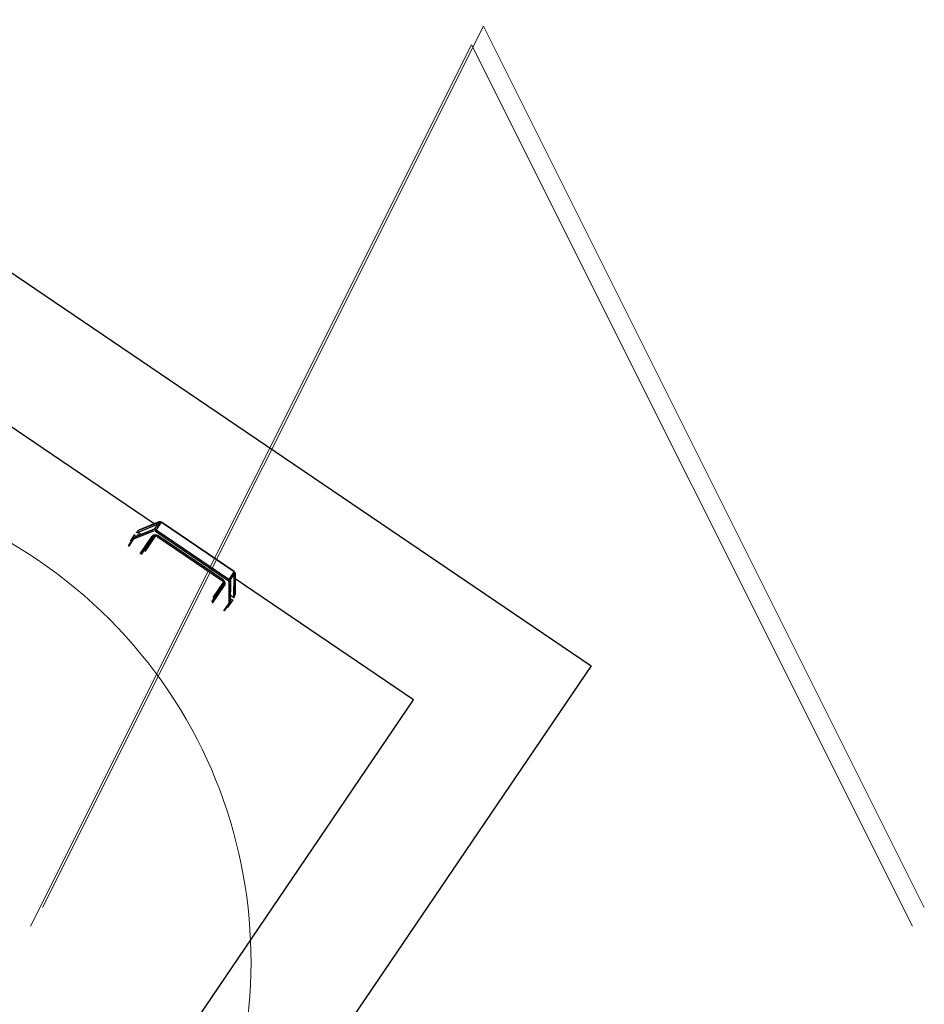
# Model space of a CAD drawing. Header units: metres. Extents: x 7482748 to 7484637, y 5684406 to 5687014.
# Tile 289 of 295: x 7484507.47 to 7484508.5, y 5686561.45 to 5686562.57. Entities that reach past the tile are written whole.
import ezdxf

# ---------------------------------------------------------------- set-up
doc = ezdxf.new("R2010")
doc.units = ezdxf.units.M
doc.header["$MEASUREMENT"] = 0
doc.layers.add('POMIAR', color=7, linetype='Continuous', lineweight=0)
doc.layers.add('projektowane obiekty', color=5, linetype='Continuous', lineweight=35)

# ---------------------------------------------------------------- blocks, each defined once
blk = doc.blocks.new('OTZZ')
at = {"color": 0}
for p, q in [((0, 4), (0.5, 5)), ((0.5, 5), (1, 4)), ((4, 0), (4.5, 1)), ((4.5, 1), (5, 0))]:
    blk.add_line(p, q, dxfattribs=at)
blk = doc.blocks.new('PTTL03')
at = {"color": 0}
blk.add_arc((0, -0.1), 0.55, 322.477, 217.927, dxfattribs=at)
blk = doc.blocks.new('zw$D414')
at = {"layer": 'projektowane obiekty', "lineweight": 30}
for p, q in [((7.9944, 3.46), (9.3, 3.46)), ((9.3, 3.46), (9.3, 0.02)), ((8.8026, 3.3188), (8.7888, 3.298)), ((8.8027, 3.3198), (8.7891, 3.2995)), ((8.7891, 3.2994), (8.8026, 3.3197)), ((8.8026, 3.3197), (8.8026, 3.3188)), ((8.8035, 3.3107), (8.8035, 3.3196)), ((8.9048, 3.3211), (8.8052, 3.3211)), ((8.8052, 3.321), (8.8052, 3.3211)), ((8.8052, 3.3103), (8.8052, 3.321)), ((8.8052, 3.321), (8.9048, 3.321)), ((8.9048, 3.321), (8.9048, 3.3211)), ((8.9048, 3.321), (8.9048, 3.3103)), ((8.9065, 3.3196), (8.9065, 3.3107)), ((8.9209, 3.2995), (8.9073, 3.3198)), ((8.9074, 3.3188), (8.9074, 3.3197)), ((8.9074, 3.3197), (8.9209, 3.2994)), ((8.9212, 3.298), (8.9074, 3.3188)), ((8.7995, 3.315), (8.4255, 3.315)), ((8.8027, 3.31), (8.7887, 3.289)), ((8.7888, 3.289), (8.8026, 3.3099)), ((8.8026, 3.309), (8.7891, 3.2887)), ((8.7892, 3.2964), (8.8035, 3.3179)), ((8.7901, 3.288), (8.8035, 3.3081)), ((8.8026, 3.3099), (8.8026, 3.309)), ((8.9048, 3.3103), (8.8052, 3.3103)), ((8.8052, 3.3103), (8.8052, 3.3089)), ((8.8052, 3.3089), (8.9048, 3.3089)), ((8.9048, 3.3103), (8.9048, 3.3089)), ((8.9065, 3.3179), (8.9208, 3.2964)), ((8.9065, 3.3081), (8.9199, 3.288)), ((8.9213, 3.289), (8.9073, 3.31)), ((8.9074, 3.309), (8.9074, 3.3099)), ((8.9074, 3.3099), (8.9212, 3.289)), ((8.9209, 3.2887), (8.9074, 3.309)), ((9.155, 3.315), (8.9105, 3.315)), ((9.155, 0.165), (9.155, 3.315)), ((8.7936, 3.2964), (8.7892, 3.2964)), ((8.8052, 3.3018), (8.8052, 3.2776)), ((8.8072, 3.2783), (8.8072, 3.3025)), ((8.8085, 3.2834), (8.8085, 3.3047)), ((8.8997, 3.3063), (8.8103, 3.3063)), ((8.8103, 3.3051), (8.8997, 3.3051)), ((8.9015, 3.3047), (8.9015, 3.2834)), ((8.9028, 3.3025), (8.9028, 3.2783)), ((8.9048, 3.2776), (8.9048, 3.3018)), ((8.9208, 3.2964), (8.9164, 3.2964)), ((8.788, 3.2924), (8.788, 3.2834)), ((8.7891, 3.2886), (8.7891, 3.278)), ((8.7901, 3.2776), (8.7901, 3.288)), ((8.9199, 3.288), (8.9199, 3.2776)), ((8.9209, 3.278), (8.9209, 3.2886)), ((8.922, 3.2834), (8.922, 3.2924))]:
    blk.add_line(p, q, dxfattribs=at)
for points in [[(8.8052, 3.3211), (8.8041, 3.3209), (8.8031, 3.3203), (8.8027, 3.3198)], [(8.907, 3.3202), (8.9066, 3.3206), (8.9056, 3.321), (8.9048, 3.3211)], [(8.9073, 3.3198), (8.907, 3.3202)], [(8.8035, 3.3108), (8.8028, 3.3101), (8.8027, 3.31)], [(8.9073, 3.31), (8.9066, 3.3107), (8.9065, 3.3108)], [(8.7888, 3.298), (8.7887, 3.2978), (8.7887, 3.2975), (8.7886, 3.2968), (8.7886, 3.2965)], [(8.8072, 3.3025), (8.8069, 3.3022), (8.8065, 3.302), (8.8059, 3.3018), (8.8052, 3.3018)], [(8.8072, 3.3025), (8.8072, 3.303), (8.8074, 3.3035), (8.8077, 3.304), (8.8081, 3.3044), (8.8091, 3.3051), (8.8103, 3.3054)], [(8.8103, 3.3054), (8.8103, 3.3052), (8.8103, 3.3052), (8.8103, 3.3056), (8.8103, 3.3063)], [(8.8997, 3.3054), (8.8997, 3.3052), (8.8997, 3.3052), (8.8997, 3.3056), (8.8997, 3.3063)], [(8.8997, 3.3054), (8.9009, 3.3051), (8.9019, 3.3044), (8.9023, 3.304), (8.9026, 3.3035), (8.9028, 3.303), (8.9028, 3.3025)], [(8.9028, 3.3025), (8.9031, 3.3022), (8.9035, 3.302), (8.9041, 3.3018), (8.9048, 3.3018)], [(8.9214, 3.2965), (8.9213, 3.2973), (8.9213, 3.2976), (8.9213, 3.2979), (8.9212, 3.298)], [(8.7886, 3.2883), (8.7887, 3.2889), (8.7887, 3.289)], [(8.7887, 3.289), (8.7887, 3.2891)], [(8.7887, 3.2891), (8.7888, 3.289)], [(8.7887, 3.289), (8.7887, 3.289)], [(8.9212, 3.289), (8.9213, 3.2891), (8.9213, 3.289)], [(8.9213, 3.289), (8.9213, 3.2889)], [(8.9213, 3.2889), (8.9214, 3.2886), (8.9214, 3.2883)]]:
    blk.add_lwpolyline(points, dxfattribs=at)
for centre, major_axis, ratio, start_param, end_param in [((8.8052, 3.3183), (-0.003, 0), 0.894238, 4.712389, 5.745599), ((8.8035, 3.3193), (0.000832, -0.000555), 0.384458, 3.140914, 3.392498), ((8.8052, 3.3174), (0.003, 0), 0.894238, 2.174946, 2.604006), ((8.8035, 3.3184), (0.000832, -0.000555), 0.384458, 3.392498, 4.963293), ((8.9048, 3.3183), (-0.003, 0), 0.894238, 3.679179, 4.712389), ((8.9048, 3.3174), (0.003, 0), 0.894238, 0.537587, 0.966647), ((8.9065, 3.3184), (-0.000832, -0.000555), 0.384458, 1.319896, 2.890688), ((8.9065, 3.3193), (-0.000832, -0.000555), 0.384458, 2.890688, 3.142488), ((8.8052, 3.3085), (-0.003, 0), 0.894238, 5.316539, 5.745599), ((8.8052, 3.3076), (0.003, 0), 0.894238, 1.570796, 2.604006), ((8.8035, 3.3094), (-0.000832, 0.000555), 0.384458, 6.282758, 6.53409), ((8.8035, 3.3085), (-0.000832, 0.000555), 0.384458, 0.250907, 1.821699), ((8.8052, 3.3071), (-0.002, 0), 0.894238, 4.712389, 5.745599), ((8.9048, 3.3076), (0.003, 0), 0.894238, 0.537586, 1.570796), ((8.9048, 3.3071), (-0.002, 0), 0.894238, 3.679179, 4.712389), ((8.9048, 3.3085), (-0.003, 0), 0.894238, 3.679179, 4.10824), ((8.9065, 3.3085), (0.000832, 0.000555), 0.384458, 4.461485, 6.032277), ((8.9065, 3.3094), (0.000832, 0.000555), 0.384458, 6.032285, 6.283937), ((8.855, 3.2924), (-0.067, 0), 0.447593, 6.146722, 6.283185), ((8.7892, 3.2969), (-0.00116, 0), 0.384458, 1.087181, 1.570796), ((8.855, 3.3929), (0.0656, 0.1045), 0.131983, 2.754136, 2.784399), ((8.7891, 3.2977), (-0.00006, -0.00184), 0.093487, 3.358964, 3.543056), ((8.7585, 3.3076), (-0.05, 0), 0.447593, 2.910371, 3.025336), ((8.9515, 3.3076), (-0.05, 0), 0.447593, 0.097813, 0.231221), ((8.9208, 3.2969), (0.00116, 0), 0.384458, 4.712389, 5.196004), ((8.855, 3.3929), (-0.0656, 0.1045), 0.131983, 3.498786, 3.529049), ((8.855, 3.2924), (-0.067, 0), 0.447593, 3.141593, 3.278056), ((8.855, 3.2924), (-0.067, 0), 0.447593, 0, 0.136463), ((8.855, 3.3929), (0.0656, 0.1045), 0.131983, 3.084026, 3.114289), ((8.7891, 3.287), (-0.00003, 0.00171), 0.104342, 5.99541, 6.179497), ((8.7901, 3.2884), (0.000992, -0.0003), 0.416528, 3.44988, 4.837838), ((8.7965, 3.2924), (0.00675, 0), 0.447593, 2.18905, 3.141593), ((8.7965, 3.2924), (0.00675, 0), 0.447593, 3.141593, 3.514172), ((8.9135, 3.2924), (0.00675, 0), 0.447593, 0, 0.952543), ((8.9135, 3.2924), (0.00675, 0), 0.447593, 5.910606, 6.283185), ((8.9199, 3.2884), (0.000992, 0.0003), 0.416528, 4.586935, 5.974896), ((8.855, 3.3929), (-0.0656, 0.1045), 0.131983, 3.168897, 3.199159), ((8.9209, 3.287), (0.00003, 0.00171), 0.104342, 0.103699, 0.287791), ((8.855, 3.2924), (-0.067, 0), 0.447593, 3.00513, 3.141593)]:
    blk.add_ellipse(centre, major_axis=major_axis, ratio=ratio, start_param=start_param, end_param=end_param, dxfattribs=at)
blk.add_open_spline([(8.8055, 3.3032), (8.8053, 3.3027), (8.8052, 3.3023), (8.8052, 3.3018)], degree=3, dxfattribs=at)
for points, knots in [([(8.8103, 3.3063), (8.8092, 3.3063), (8.8073, 3.3057), (8.8059, 3.3042), (8.8056, 3.3034), (8.8055, 3.3032)], [0, 0, 0, 0, 3.27082, 5.451367, 6.102791, 6.102791, 6.102791, 6.102791]), ([(8.9048, 3.3018), (8.9048, 3.3028), (8.9038, 3.3052), (8.9012, 3.3063), (8.8997, 3.3063)], [0, 0, 0, 0, 3.224642, 7.524165, 7.524165, 7.524165, 7.524165])]:
    blk.add_open_spline(points, degree=3, knots=knots, dxfattribs=at)

msp = doc.modelspace()

# ---------------------------------------------------------------- block references
at = {"linetype": 'Continuous', "rotation": 325.8417172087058}
msp.add_blockref('zw$D414', (7484498.48247, 5686564.19707), dxfattribs=at)
at = {"layer": 'POMIAR'}
for name, p in [('OTZZ', (7484503.48508, 5686561.54286)), ('PTTL03', (7484507.18508, 5686561.60286)), ('OTZZ', (7484507.49854, 5686557.56414))]:
    msp.add_blockref(name, p, dxfattribs=at)

doc.saveas('drawing.dxf')
